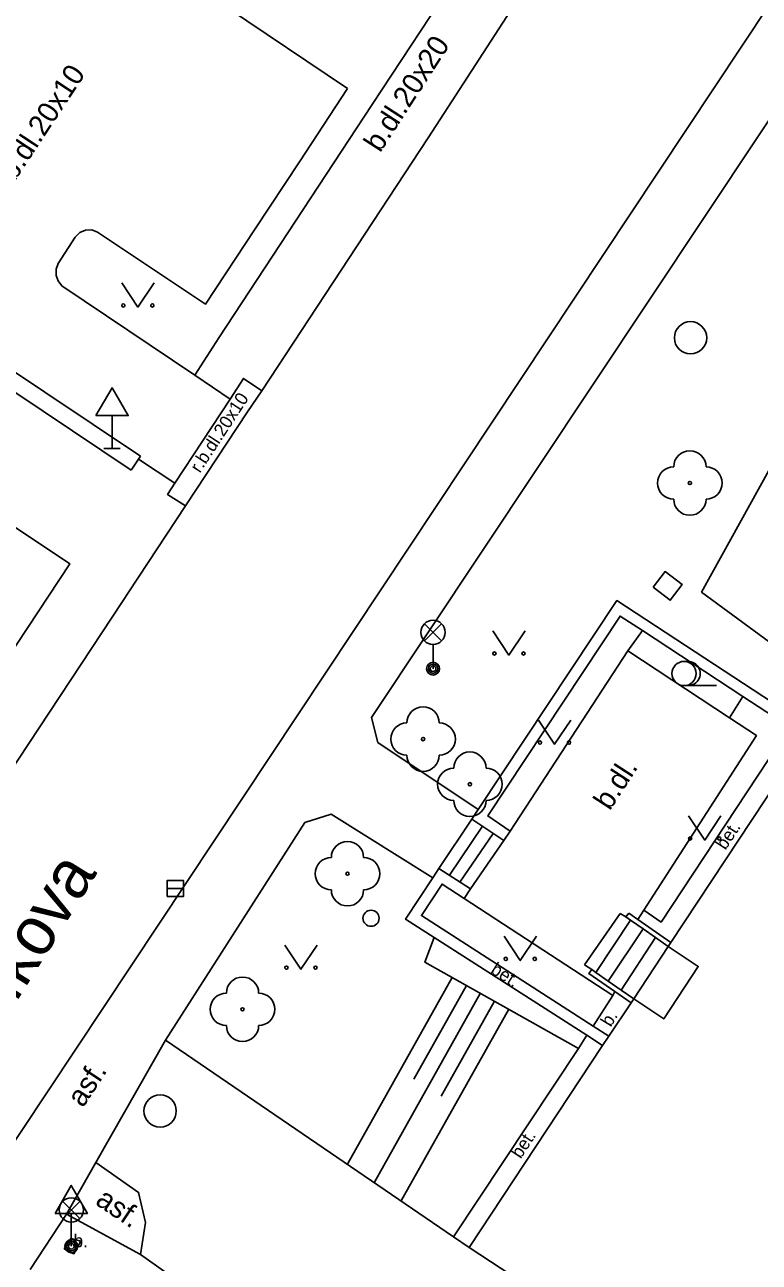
# Model space of a CAD drawing. Extents: x -598233 to -596890, y -1157848 to -1156431.
# Drawn here: x -597006.46 to -596983.72, y -1157189.41 to -1157151.08 of the extents above; entities that cross this region are included whole.
import ezdxf

# ---------------------------------------------------------------- set-up
doc = ezdxf.new("R2010")
doc.units = 0
for name, color, linetype in [('Level 10', 7, 'Continuous'), ('Level 11', 7, 'Continuous'), ('Level 14', 7, 'Continuous'), ('Level 15', 7, 'Continuous'), ('Level 21', 7, 'Continuous'), ('Level 22', 7, 'Continuous'), ('Level 24', 7, 'Continuous'), ('Level 27', 7, 'Continuous'), ('Level 28', 7, 'Continuous'), ('Level 33', 7, 'Continuous'), ('Level 34', 7, 'Continuous'), ('Level 36', 7, 'Continuous'), ('Level 40', 7, 'Continuous'), ('Level 5', 7, 'Continuous'), ('Level 50', 7, 'Continuous'), ('Level 7', 7, 'Continuous')]:
    doc.layers.add(name, color=color, linetype=linetype)

msp = doc.modelspace()

# ---------------------------------------------------------------- linework, layer by layer
at = {"layer": 'Level 10'}
for points in [[(-596970.1599, -1157147.18), (-596971.01, -1157146.69), (-596972.4, -1157146.15), (-596973.57, -1157145.91), (-596974.48, -1157145.87), (-596975.53, -1157145.89), (-596976.57, -1157146.02), (-596977.66, -1157146.32), (-596979.78, -1157147.12), (-596981.03, -1157147.94), (-596981.91, -1157148.65), (-596983.4, -1157150.45), (-597022.94, -1157210)], [(-597007.45, -1157175.02), (-597006.98, -1157174.31), (-597003.44, -1157168.94), (-597003.24, -1157168.64), (-597001.48, -1157165.98), (-596999.57, -1157163.06), (-596999.12, -1157162.41), (-596993.97, -1157154.58), (-596988.49, -1157146.11)]]:
    msp.add_lwpolyline(points, dxfattribs=at)
at = {"layer": 'Level 11'}
for points in [[(-597001.2, -1157161.93), (-597000.45, -1157160.77), (-596995.71, -1157153.54), (-596990.62, -1157145.81), (-596990.11, -1157144.96), (-596989.85, -1157144.5), (-596989.65, -1157144.04)], [(-596996.47, -1157153.05), (-597000.22, -1157150.53), (-597004.54, -1157147.65), (-597008.73, -1157144.89), (-597010.24, -1157147.17), (-597011.62, -1157149.25), (-597012.99, -1157151.33), (-597013.04, -1157151.4), (-597014.37, -1157153.41), (-597015.92, -1157155.75)], [(-596995.73, -1157172.53), (-596981.98, -1157151.86)], [(-596996.47, -1157153.05), (-596997.96, -1157155.32), (-596999.33, -1157157.4), (-597000.87, -1157159.73), (-597004.21, -1157157.5)], [(-597016.24, -1157155.54), (-597015.92, -1157155.75), (-597011.72, -1157158.53), (-597007.32, -1157161.47), (-597002.88, -1157164.44)], [(-597003.17, -1157164.87), (-597007.72, -1157161.83), (-597012.06, -1157158.94), (-597016.51, -1157155.95)], [(-597005.43, -1157158.47), (-597004.9, -1157157.65)], [(-597004.9, -1157157.65), (-597004.76, -1157157.51), (-597004.58, -1157157.44), (-597004.39, -1157157.43), (-597004.21, -1157157.5)], [(-597005.31, -1157159.16), (-597005.43, -1157159.01), (-597005.49, -1157158.84), (-597005.49, -1157158.65), (-597005.43, -1157158.47)], [(-597018.51, -1157158.82), (-597013.9, -1157161.88), (-597009.59, -1157164.76), (-597005.07, -1157167.77), (-597008.36, -1157172.75), (-597008.8, -1157173.41), (-597010.06, -1157175.34), (-597010.39, -1157175.85)], [(-597001.2, -1157161.93), (-597005.31, -1157159.16)], [(-597001.2, -1157161.93), (-597000.1, -1157162.67), (-597001.82, -1157165.27), (-597002.94, -1157164.53)], [(-597000.1, -1157162.67), (-596999.69, -1157162.03), (-596999.12, -1157162.41)], [(-597002.88, -1157164.44), (-597002.94, -1157164.53), (-597003.17, -1157164.87)], [(-597001.48, -1157165.98), (-597002.04, -1157165.62), (-597001.82, -1157165.27)], [(-596991.43, -1157176.05), (-596987.79, -1157170.4699), (-596984.64, -1157172.54), (-596983.81, -1157173.09), (-596987.3, -1157178.5)], [(-596995.73, -1157172.53), (-596995.53, -1157173.31), (-596992.42, -1157175.38)], [(-596982.78, -1157172.83), (-596986.76, -1157178.87), (-596987.3, -1157178.5)], [(-596997.79, -1157175.78), (-596996.98, -1157175.53), (-596993.83, -1157177.5)], [(-596992.62, -1157175.68), (-596993.64, -1157177.21)], [(-597002.1, -1157182.53), (-596997.79, -1157175.78)], [(-596993.31, -1157177.42), (-596992.29, -1157175.9)], [(-596991.96, -1157176.12), (-596992.99, -1157177.63)], [(-596991.63, -1157176.34), (-596992.6599, -1157177.84)], [(-596988.26, -1157181.14), (-596992.86, -1157178.14)], [(-596989.13, -1157180.19), (-596988.03, -1157178.6)], [(-596987.71, -1157178.81), (-596988.78, -1157180.43)], [(-596988.03, -1157178.6), (-596987.85, -1157178.71)], [(-596987.48, -1157178.79), (-596987.3, -1157178.5)], [(-596987.32, -1157179.08), (-596988.4, -1157180.7)], [(-596986.93, -1157179.35), (-596988, -1157180.98)], [(-596988.91, -1157180.34), (-596989.13, -1157180.19)], [(-596988.19, -1157181.02), (-596988.26, -1157181.14), (-596988.86, -1157182.09)], [(-597005.17, -1157187.92), (-597004.26, -1157186.32), (-597002.1, -1157182.53)], [(-596992.7, -1157188.95), (-596993.19, -1157188.62), (-597002.1, -1157182.53)], [(-596989.06, -1157182.37), (-596989.32, -1157182.78), (-596993.19, -1157188.62)], [(-597004.26, -1157186.32), (-597002.94, -1157187.24), (-597002.72, -1157188.17), (-597002.88, -1157189.16)], [(-597006.29, -1157189.63), (-597005.17, -1157187.92)], [(-597005.17, -1157187.92), (-597002.88, -1157189.16), (-596987.78, -1157199.87), (-596984.34, -1157202.31)], [(-597005.24, -1157188.99), (-597005.04, -1157188.67), (-597004.73, -1157188.75), (-597004.94, -1157189.14), (-597005.24, -1157188.99)]]:
    msp.add_lwpolyline(points, dxfattribs=at)
at = {"layer": 'Level 14'}
msp.add_lwpolyline([(-596989.32, -1157182.78), (-596994.08, -1157180.11), (-596993.79, -1157179.35)], dxfattribs=at)
at = {"layer": 'Level 15'}
for points in [[(-596993.23, -1157180.59), (-596996.46, -1157186.35)], [(-596992.36, -1157181.08), (-596995.63, -1157186.92)], [(-596992.79, -1157180.83), (-596994.42, -1157183.73)], [(-596991.92, -1157181.32), (-596993.57, -1157184.26)], [(-596991.48, -1157181.57), (-596994.8, -1157187.48)]]:
    msp.add_lwpolyline(points, dxfattribs=at)
at = {"layer": 'Level 21'}
for points in [[(-596981.39, -1157170.13), (-596982.91, -1157170.56), (-596985.51, -1157168.65), (-596983.11, -1157164.3), (-596981.14, -1157164.52), (-596979.58, -1157167.15), (-596981.39, -1157170.13)], [(-596987.79, -1157170.47), (-596987.34, -1157169.84)], [(-596984.64, -1157172.54), (-596984.23, -1157171.88)]]:
    msp.add_lwpolyline(points, dxfattribs=at)
at = {"layer": 'Level 22'}
for centre in [(-596985.87, -1157165.27), (-596994.13, -1157173.2), (-596992.68, -1157174.6), (-596996.47, -1157177.37), (-596999.72, -1157181.57)]:
    msp.add_circle(centre, 0.05, dxfattribs=at)
for centre, start, end in [((-596985.87, -1157164.77), 0, 180), ((-596986.37, -1157165.27), 90, 270), ((-596985.37, -1157165.27), 270, 90), ((-596985.87, -1157165.77), 180, 0), ((-596994.13, -1157172.7), 0, 180), ((-596994.63, -1157173.2), 90, 270), ((-596993.63, -1157173.2), 270, 90), ((-596994.13, -1157173.7), 180, 0), ((-596992.68, -1157174.1), 0, 180), ((-596993.18, -1157174.6), 90, 270), ((-596992.18, -1157174.6), 270, 90), ((-596992.68, -1157175.1), 180, 0), ((-596996.47, -1157176.87), 0, 180), ((-596996.97, -1157177.37), 90, 270), ((-596995.97, -1157177.37), 270, 90), ((-596996.47, -1157177.87), 180, 0), ((-596999.72, -1157181.07), 0, 180), ((-597000.22, -1157181.57), 90, 270), ((-596999.22, -1157181.57), 270, 90), ((-596999.72, -1157182.07), 180, 0)]:
    msp.add_arc(centre, 0.5, start, end, dxfattribs=at)
at = {"layer": 'Level 24'}
msp.add_lwpolyline([(-596987.01, -1157168.5), (-596986.64, -1157168.01), (-596986.11, -1157168.41), (-596986.48, -1157168.9), (-596987.01, -1157168.5)], dxfattribs=at)
at = {"layer": 'Level 27'}
msp.add_line((-597002.05, -1157177.83), (-597001.55, -1157177.83), dxfattribs=at)
msp.add_lwpolyline([(-597002.05, -1157178.08), (-597001.55, -1157178.08), (-597001.55, -1157177.58), (-597002.05, -1157177.58)], close=True, dxfattribs=at)
for centre in [(-596985.85, -1157160.77), (-597002.27, -1157184.7199)]:
    msp.add_circle(centre, 0.5, dxfattribs=at)
at = {"layer": 'Level 28'}
msp.add_circle((-596995.74, -1157178.75), 0.25, dxfattribs=at)
at = {"layer": 'Level 33'}
for p, q in [((-596994.085, -1157170.16), (-596993.555, -1157169.63)), ((-596994.085, -1157169.63), (-596993.555, -1157170.16)), ((-596993.82, -1157170.27), (-596993.82, -1157171.02)), ((-597005.285, -1157188.0499), (-597004.755, -1157187.5199)), ((-597005.285, -1157187.5199), (-597004.755, -1157188.0499)), ((-597005.02, -1157188.1599), (-597005.02, -1157188.9099))]:
    msp.add_line(p, q, dxfattribs=at)
for centre, radius in [((-596993.82, -1157169.895), 0.375), ((-596993.82, -1157171.02), 0.2), ((-596993.82, -1157171.02), 0.1445), ((-596993.82, -1157171.02), 0.0876), ((-597005.02, -1157187.7849), 0.375), ((-597005.02, -1157188.9099), 0.2), ((-597005.02, -1157188.9099), 0.1445), ((-597005.02, -1157188.9099), 0.0876)]:
    msp.add_circle(centre, radius, dxfattribs=at)
at = {"layer": 'Level 34'}
for p, q in [((-597003.76, -1157163.182), (-597003.76, -1157164.2)), ((-597004.01, -1157164.2), (-597003.51, -1157164.2)), ((-597005.02, -1157187.892), (-597005.02, -1157188.91))]:
    msp.add_line(p, q, dxfattribs=at)
for points in [[(-597004.26, -1157163.182), (-597003.26, -1157163.182), (-597003.76, -1157162.316)], [(-597005.52, -1157187.892), (-597004.52, -1157187.892), (-597005.02, -1157187.026)]]:
    msp.add_lwpolyline(points, close=True, dxfattribs=at)
at = {"layer": 'Level 36'}
msp.add_line((-596986.05, -1157171.545), (-596985.05, -1157171.545), dxfattribs=at)
for points in [[(-597003.46, -1157159.07), (-597002.96, -1157159.82), (-597002.46, -1157159.07)], [(-596991.97, -1157169.85), (-596991.47, -1157170.6), (-596990.97, -1157169.85)], [(-596990.56, -1157172.61), (-596990.06, -1157173.36), (-596989.56, -1157172.61)], [(-596985.91, -1157175.58), (-596985.41, -1157176.33), (-596984.91, -1157175.58)], [(-596998.41, -1157179.58), (-596997.91, -1157180.33), (-596997.41, -1157179.58)], [(-596991.62, -1157179.31), (-596991.12, -1157180.06), (-596990.62, -1157179.31)]]:
    msp.add_lwpolyline(points, dxfattribs=at)
for centre, radius in [((-597003.4102, -1157159.7698), 0.05), ((-597002.5108, -1157159.7698), 0.05), ((-596991.9202, -1157170.5498), 0.05), ((-596991.0208, -1157170.5498), 0.05), ((-596986.05, -1157171.1696), 0.375), ((-596990.5102, -1157173.3098), 0.05), ((-596989.6108, -1157173.3098), 0.05), ((-596985.8602, -1157176.2798), 0.05), ((-596984.9608, -1157176.2798), 0.05), ((-596991.5702, -1157180.0098), 0.05), ((-596990.6708, -1157180.0098), 0.05), ((-596998.3602, -1157180.2798), 0.05), ((-596997.4608, -1157180.2798), 0.05)]:
    msp.add_circle(centre, radius, dxfattribs=at)
msp.add_arc((-596985.925, -1157171.1696), 0.375, 260.40593, 99.59407, dxfattribs=at)
at = {"layer": 'Level 5'}
for points in [[(-596982.27, -1157173.1599), (-596986.46, -1157179.5)], [(-596986.46, -1157179.5), (-596986.54, -1157179.62), (-596987.61, -1157181.25), (-596987.69, -1157181.37)], [(-596986.54, -1157179.62), (-596985.61, -1157180.24), (-596986.68, -1157181.87), (-596987.61, -1157181.25)], [(-596987.69, -1157181.37), (-596988.38, -1157182.4)], [(-596988.38, -1157182.4), (-596988.57, -1157182.69)], [(-596988.57, -1157182.69), (-596992.7, -1157188.95)], [(-596992.7, -1157188.95), (-596978.8, -1157198.08)]]:
    msp.add_lwpolyline(points, dxfattribs=at)
at = {"layer": 'Level 7'}
for points in [[(-596992.42, -1157175.38), (-596988.13, -1157168.9099), (-596982.08, -1157172.87)], [(-596991.43, -1157176.05), (-596992.13, -1157175.58), (-596988.03, -1157169.39), (-596987.34, -1157169.84), (-596984.23, -1157171.88), (-596982.78, -1157172.83), (-596982.27, -1157173.1599)], [(-596992.42, -1157175.38), (-596992.62, -1157175.68)], [(-596992.62, -1157175.68), (-596991.63, -1157176.34)], [(-596991.63, -1157176.34), (-596991.43, -1157176.05)], [(-596993.64, -1157177.21), (-596993.83, -1157177.5)], [(-596992.6599, -1157177.84), (-596993.64, -1157177.21)], [(-596993.83, -1157177.5), (-596994.67, -1157178.78), (-596993.79, -1157179.35), (-596989.06, -1157182.37), (-596988.57, -1157182.69)], [(-596992.86, -1157178.14), (-596993.54, -1157177.69), (-596994.18, -1157178.67), (-596988.86, -1157182.09), (-596988.38, -1157182.4)], [(-596992.86, -1157178.14), (-596992.6599, -1157177.84)], [(-596986.54, -1157179.62), (-596986.93, -1157179.35), (-596987.32, -1157179.08), (-596987.71, -1157178.81), (-596987.85, -1157178.71), (-596987.76, -1157178.59)], [(-596986.46, -1157179.5), (-596987.48, -1157178.79), (-596987.76, -1157178.59)], [(-596988.19, -1157181.02), (-596989, -1157180.46), (-596988.91, -1157180.34), (-596988.78, -1157180.43), (-596988.4, -1157180.7), (-596988, -1157180.98), (-596987.61, -1157181.25)], [(-596987.69, -1157181.37), (-596988.19, -1157181.02)]]:
    msp.add_lwpolyline(points, dxfattribs=at)

# ---------------------------------------------------------------- texts
at = {"layer": 'Level 40'}
for s, height, rotation, p in [('b.dl.20x20', 0.65, 57.09756, (-596995.46, -1157155.06)), ('b.dl.20x10', 0.65, 56.6278, (-597006.77, -1157155.94)), ('r.b.dl.20x10', 0.4, 56.81092, (-597001.04, -1157164.98)), ('b.dl.', 0.65, 57, (-596988.35, -1157175.44)), ('bet.', 0.4, 56.65757, (-596984.77, -1157176.66)), ('bet.', 0.4, 327.44267, (-596992.07, -1157180.43)), ('b.', 0.4, 58.28487, (-596988.32, -1157182.14)), ('asf.', 0.65, 56.64807, (-597004.66, -1157184.64)), ('bet.', 0.4, 56.46953, (-596991.11, -1157186.22)), ('asf.', 0.65, 326, (-597004.31, -1157187.59))]:
    msp.add_text(s, height=height, rotation=rotation, dxfattribs=at).set_placement(p)
msp.add_text('b.', height=0.4, dxfattribs=at).set_placement((-597004.95, -1157188.94))
at = {"layer": 'Level 50'}
msp.add_text('Brožíkova', height=1.5, rotation=57.97557, dxfattribs=at).set_placement((-597008.9394, -1157184.9052))

doc.saveas('drawing.dxf')
